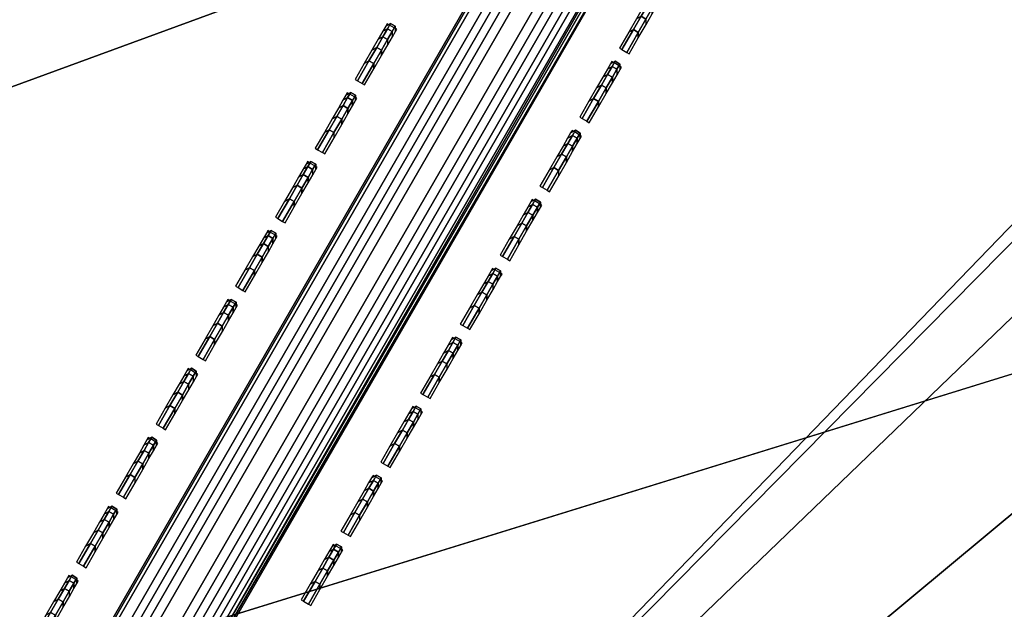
# Model space of a CAD drawing. Header units: inches. Extents: x 0 to 54.6, y -45.5 to 0.
# Tile 373 of 439: x 20.698 to 21.624, y -26.891 to -26.337. Entities that reach past the tile are written whole.
import ezdxf

# ---------------------------------------------------------------- set-up
doc = ezdxf.new("R2010")
doc.units = ezdxf.units.IN
doc.header["$LTSCALE"] = 0.03937
doc.header["$MEASUREMENT"] = 0
for name, color, linetype in [('A-FURN-3-ST', 151, 'Continuous'), ('A-FURN-3-ST-BK', 151, 'Continuous'), ('A-FURN-3-ST-SEAM', 250, 'Continuous'), ('A-FURN-3-STITCH', 15, 'Continuous')]:
    doc.layers.add(name, color=color, linetype=linetype)

msp = doc.modelspace()

# ---------------------------------------------------------------- meshes
at = {"layer": 'A-FURN-3-ST'}
mesh = msp.add_polyface(dxfattribs=at)
corners = [(21.39382, -29.37966, 5), (21.29109, -29.54109, 5.03806), (19.925, -28.48889, 5), (19.82933, -28.65459, 5.03806), (18.41916, -27.66224, 5), (18.33072, -27.83192, 5.03806), (16.87909, -26.90126, 5), (16.79805, -27.07459, 5.03806), (17.33266, -27.67294, 5.5), (16.68343, -27.31972, 5.30866), (18.20565, -28.07188, 5.30866), (18.90365, -28.48805, 5.5), (19.69403, -28.88894, 5.30866), (20.4364, -29.37299, 5.5), (19.74822, -28.79507, 5.14645), (18.25574, -27.97576, 5.14645), (16.72934, -27.22154, 5.14645), (21.20401, -29.67794, 5.14645), (20.4364, -29.37299, 16.9), (18.90365, -28.48805, 16.9), (17.33266, -27.67294, 16.9), (21.56335, -29.11382, 17.96252), (23.16702, -29.84142, 18), (21.7162, -28.87363, 18), (20.08265, -28.21583, 17.96252), (20.225, -27.96927, 18), (18.56462, -27.3825, 17.96252), (18.69621, -27.13004, 18), (17.01208, -26.61538, 17.96252), (17.13266, -26.35748, 18), (16.89971, -26.85571, 17.85263), (18.442, -27.61776, 17.85263), (19.95, -28.44559, 17.85263), (21.42092, -29.33764, 17.85263), (16.80322, -27.06208, 17.67782), (18.3367, -27.81978, 17.67782), (19.83609, -28.64288, 17.67782), (21.29861, -29.52985, 17.67782), (16.68263, -27.31998, 17.1847), (18.20511, -28.07225, 17.1847), (18.2559, -27.9748, 17.45), (16.72918, -27.22044, 17.45), (19.69374, -28.88944, 17.1847), (19.74869, -28.79427, 17.45), (21.20476, -29.67733, 17.45), (31.9054, -9.9561, 18), (29.98467, -8.84716, 18), (15.53727, -25.65304, 18), (28.02545, -7.80775, 18), (13.91299, -25.01802, 18), (31.25, -8.87341, 5), (15.30766, -26.20736, 5), (27.42815, -6.83999, 5), (13.70778, -25.58183, 5), (25.46671, -5.92376, 5), (12.08243, -25.02583, 5)]
mesh.append_faces([[corners[k] for k in face] for face in [(0, 1, 2), (2, 1, 3), (2, 3, 4), (4, 3, 5), (4, 5, 6), (6, 5, 7), (8, 9, 10), (8, 10, 11), (11, 10, 12), (11, 12, 13), (14, 12, 10, 15), (15, 10, 9, 16), (1, 17, 14, 3), (3, 14, 15, 5), (5, 15, 16, 7), (13, 18, 11), (11, 18, 19), (11, 19, 8), (8, 19, 20), (21, 22, 23), (21, 23, 24), (24, 23, 25), (24, 25, 26), (26, 25, 27), (26, 27, 28), (28, 27, 29), (28, 30, 31, 26), (26, 31, 32, 24), (24, 32, 33, 21), (30, 34, 35, 31), (31, 35, 36, 32), (32, 36, 37, 33), (38, 20, 39), (38, 39, 40, 41), (41, 40, 35, 34), (20, 19, 39), (39, 19, 42), (39, 42, 43, 40), (40, 43, 36, 35), (19, 18, 42), (43, 44, 37, 36), (27, 45, 29), (29, 46, 47), (47, 48, 49), (50, 6, 51), (52, 51, 53), (54, 53, 55)]])
mesh = msp.add_polyface(dxfattribs=at)
corners = [(17.13266, -26.35748, 18), (31.9054, -9.9561, 18), (29.98467, -8.84716, 18), (40.43149, -14.68546, 5.5), (42.05507, -16.14301, 5.30866), (40.407, -14.7146, 5.30866), (38.73391, -13.31414, 5.5), (38.71045, -13.34412, 5.30866), (36.98985, -12.00244, 5.5), (36.96746, -12.03322, 5.30866), (35.2014, -10.75193, 5.5), (36.69612, -12.40706, 5), (35.02886, -11.00785, 5.03806), (36.8085, -12.25221, 5.03806), (38.42629, -13.70831, 5), (38.54398, -13.55745, 5.03806), (40.11035, -15.0687, 5), (40.23321, -14.92201, 5.03806), (40.33738, -14.79767, 5.14645), (38.64376, -13.42956, 5.14645), (36.90378, -12.12093, 5.14645), (41.9826, -16.22361, 5.14645), (40.43149, -14.68546, 16.9), (42.08056, -16.11476, 5.5), (38.73391, -13.31414, 16.9), (36.98985, -12.00244, 16.9), (39.15486, -15.05726, 18), (39.90826, -15.31071, 17.96252), (38.23264, -13.95714, 17.96252), (37.41223, -13.68534, 18), (36.51115, -12.66241, 17.96252), (35.62156, -12.37674, 18), (34.74585, -11.42808, 17.96252), (33.78516, -11.13313, 18), (42.08056, -16.11476, 16.9), (40.40744, -14.71421, 17.1847), (38.71086, -13.3437, 17.1847), (38.6433, -13.43037, 17.45), (40.33691, -14.79848, 17.45), (38.53582, -13.56824, 17.67782), (40.22473, -14.93254, 17.67782), (38.39575, -13.74791, 17.85263), (40.07852, -15.10726, 17.85263), (36.96784, -12.03278, 17.1847), (36.90332, -12.12173, 17.45), (36.80068, -12.26324, 17.67782), (36.66692, -12.44766, 17.85263), (35.18046, -10.78301, 17.1847), (35.02138, -11.01912, 17.67782), (34.89409, -11.20806, 17.85263), (33.10582, -9.98816, 5), (16.87909, -26.90126, 5), (31.25, -8.87341, 5), (15.30766, -26.20736, 5), (29.35669, -7.8236, 5)]
mesh.append_faces([[corners[k] for k in face] for face in [(0, 1, 2), (3, 4, 5), (3, 5, 6), (6, 5, 7), (6, 7, 8), (8, 7, 9), (8, 9, 10), (11, 12, 13), (11, 13, 14), (14, 13, 15), (14, 15, 16), (16, 15, 17), (18, 17, 15, 19), (19, 15, 13, 20), (4, 21, 18, 5), (5, 18, 19, 7), (7, 19, 20, 9), (22, 23, 3), (22, 3, 24), (24, 3, 6), (24, 6, 25), (25, 6, 8), (26, 27, 28), (26, 28, 29), (29, 28, 30), (29, 30, 31), (31, 30, 32), (31, 32, 33), (34, 22, 35), (35, 22, 36), (35, 36, 37, 38), (38, 37, 39, 40), (40, 39, 41, 42), (42, 41, 28, 27), (22, 24, 36), (36, 24, 43), (36, 43, 44, 37), (37, 44, 45, 39), (39, 45, 46, 41), (41, 46, 30, 28), (24, 25, 43), (43, 25, 47), (45, 48, 49, 46), (46, 49, 32, 30), (50, 51, 52), (52, 53, 54)]])
mesh = msp.add_polyface(dxfattribs=at)
corners = [(24.40182, -31.09698, 17.96252), (25.93687, -31.96, 18), (24.57479, -30.87085, 18), (52.3307, -29.93783, 18), (23.16702, -29.84142, 18), (21.7162, -28.87363, 18), (51.11269, -28.08435, 18), (20.225, -27.96927, 18), (49.82906, -26.2757, 18), (48.48147, -24.51419, 18), (47.07163, -22.80209, 18), (45.60136, -21.1416, 18), (44.07255, -19.53484, 18), (42.48716, -17.98388, 18), (40.84723, -16.49072, 18), (39.15486, -15.05726, 18), (37.41223, -13.68534, 18), (35.62156, -12.37674, 18), (18.69621, -27.13004, 18), (33.78516, -11.13313, 18), (31.9054, -9.9561, 18), (42.08056, -16.11476, 5.5), (42.05507, -16.14301, 5.30866), (40.43149, -14.68546, 5.5), (40.11035, -15.0687, 5), (40.23321, -14.92201, 5.03806), (41.74629, -16.48659, 5), (41.87417, -16.34426, 5.03806), (41.9826, -16.22361, 5.14645), (40.33738, -14.79767, 5.14645), (41.53599, -16.72151, 17.96252), (39.90826, -15.31071, 17.96252), (42.05553, -16.14265, 17.1847), (42.08056, -16.11476, 16.9), (40.40744, -14.71421, 17.1847), (40.33691, -14.79848, 17.45), (41.98213, -16.22443, 17.45), (40.22473, -14.93254, 17.67782), (41.86536, -16.35453, 17.67782), (40.07852, -15.10726, 17.85263), (41.71319, -16.52407, 17.85263), (24.20953, -31.34686, 5), (22.82288, -30.33291, 5), (54.00115, -31.53374, 5), (52.87899, -29.6824, 5), (21.39382, -29.37966, 5), (19.925, -28.48889, 5), (51.69338, -27.87103, 5), (18.41916, -27.66224, 5), (50.44575, -26.10181, 5), (49.13759, -24.37685, 5), (47.77048, -22.69824, 5), (46.34605, -21.06799, 5), (44.86601, -19.48804, 5), (16.87909, -26.90126, 5), (43.33215, -17.9603, 5), (38.42629, -13.70831, 5), (36.69612, -12.40706, 5), (34.92192, -11.16652, 5), (33.10582, -9.98816, 5)]
mesh.append_faces([[corners[k] for k in face] for face in [(0, 1, 2), (2, 3, 4), (4, 3, 5), (5, 6, 7), (7, 6, 8), (7, 8, 9), (9, 10, 7), (7, 10, 11), (7, 11, 12), (12, 13, 7), (7, 13, 14), (7, 14, 15), (15, 16, 7), (7, 16, 17), (7, 17, 18), (18, 17, 19), (18, 19, 20), (21, 22, 23), (24, 25, 26), (26, 25, 27), (28, 27, 25, 29), (14, 30, 31), (14, 31, 15), (32, 33, 34), (32, 34, 35, 36), (36, 35, 37, 38), (38, 37, 39, 40), (40, 39, 31, 30), (41, 42, 43), (44, 42, 45), (44, 45, 46), (44, 46, 47), (47, 46, 48), (47, 48, 49), (49, 48, 50), (50, 48, 51), (51, 48, 52), (52, 48, 53), (53, 48, 54), (53, 54, 55), (55, 54, 26), (26, 54, 24), (24, 54, 56), (56, 54, 57), (57, 54, 58), (58, 54, 59)]])
at = {"layer": 'A-FURN-3-ST-BK'}
mesh = msp.add_polyface(dxfattribs=at)
corners = [(19.40791, -23.97048, 18), (17.77477, -23.20015, 18), (19.48826, -23.80883, 18.03372), (17.84833, -23.0353, 18.03372), (17.91196, -22.89268, 18.13035), (19.55776, -23.66898, 18.13035), (17.95707, -22.79154, 18.27683), (19.60705, -23.5698, 18.27683), (17.97757, -22.7455, 18.45343), (19.62945, -23.52467, 18.45343), (19.62196, -23.53966, 18.6363), (17.97068, -22.76079, 18.6363), (16.29483, -22.03543, 18.45343), (16.28857, -22.05098, 18.6363), (14.58413, -21.39567, 18.45343), (14.57849, -21.41145, 18.6363), (16.11112, -22.49812, 18), (16.17777, -22.33036, 18.03372), (16.23542, -22.18522, 18.13035), (16.27628, -22.08228, 18.27683), (14.41982, -21.86559, 18), (14.47944, -21.69521, 18.03372), (14.53101, -21.5478, 18.13035), (14.56755, -21.44325, 18.27683), (21.00776, -24.80779, 18), (18.69621, -27.13004, 18), (17.13266, -26.35748, 18), (15.53727, -25.65304, 18), (13.91299, -25.01802, 18), (18.56462, -27.3825, 17.96252), (17.01208, -26.61538, 17.96252), (15.42791, -25.9159, 17.96252), (18.442, -27.61776, 17.85263), (16.89971, -26.85571, 17.85263), (15.32601, -26.16084, 17.85263), (18.3367, -27.81978, 17.67782), (16.80322, -27.06208, 17.67782), (15.2385, -26.37118, 17.67782), (17.33303, -27.67312, 16.9), (15.72724, -26.92956, 16.9), (16.68263, -27.31998, 17.1847), (15.12914, -26.63404, 17.1847), (15.17135, -26.53258, 17.45), (16.72918, -27.22044, 17.45), (17.33303, -27.67312, 5.25), (15.72724, -26.92956, 5.25), (14.08964, -26.25895, 16.9), (17.31828, -27.70319, 5.125), (15.71385, -26.96026, 5.125), (14.08964, -26.25895, 5.25), (17.27797, -27.78534, 5.03349), (15.67728, -27.04414, 5.03349), (17.22291, -27.89756, 5), (15.62732, -27.15873, 5), (18.61735, -27.28165, 31.88978), (18.67886, -27.16363, 31.54521), (17.06054, -26.51241, 31.88978), (16.97829, -26.68831, 32.20401), (18.52759, -27.45384, 32.20401), (16.87297, -26.91357, 32.47717), (18.41266, -27.67435, 32.47717), (17.11691, -26.39185, 31.54521), (15.47203, -25.81098, 31.88978), (15.39743, -25.99027, 32.20401), (15.30192, -26.21986, 32.47717), (15.18874, -26.49191, 32.69994), (16.74817, -27.18049, 32.69994), (15.06175, -26.79714, 32.86472), (16.60814, -27.47996, 32.86472), (14.92528, -27.12515, 32.96589), (16.45767, -27.80179, 32.96589), (15.52315, -25.68811, 31.54521), (13.90053, -25.05372, 31.54521)]
mesh.append_faces([[corners[k] for k in face] for face in [(0, 1, 2), (2, 1, 3), (2, 3, 4, 5), (5, 4, 6, 7), (7, 6, 8, 9), (9, 8, 10), (10, 8, 11), (11, 8, 12), (11, 12, 13), (13, 12, 14), (13, 14, 15), (1, 16, 3), (3, 16, 17), (3, 17, 18, 4), (4, 18, 19, 6), (6, 19, 12, 8), (16, 20, 17), (17, 21, 22, 18), (18, 22, 23, 19), (19, 23, 14, 12), (24, 25, 26), (24, 26, 0), (0, 26, 27), (0, 27, 1), (1, 27, 28), (1, 28, 16), (25, 29, 26), (26, 29, 30), (26, 30, 27), (27, 30, 31), (29, 32, 33, 30), (30, 33, 34, 31), (32, 35, 36, 33), (33, 36, 37, 34), (38, 39, 40), (40, 39, 41), (40, 41, 42, 43), (43, 42, 37, 36), (39, 44, 45), (39, 45, 46), (45, 47, 48), (45, 48, 49), (47, 50, 51, 48), (51, 52, 53), (54, 55, 56), (54, 56, 57, 58), (58, 57, 59, 60), (55, 61, 56), (56, 61, 62), (56, 62, 63, 57), (57, 63, 64, 59), (59, 64, 65, 66), (66, 65, 67, 68), (68, 67, 69, 70), (61, 71, 62), (55, 10, 61), (61, 10, 11), (61, 11, 71), (71, 11, 13), (71, 13, 72)]])
mesh = msp.add_polyface(dxfattribs=at)
corners = [(25.86284, -27.31732, 18.6363), (25.87263, -27.30372, 18.45343), (24.36268, -26.27671, 18.6363), (24.37192, -26.26273, 18.45343), (22.8207, -25.29913, 18.6363), (22.82937, -25.28479, 18.45343), (21.23956, -24.38626, 18.6363), (21.24765, -24.37158, 18.45343), (19.62945, -23.52467, 18.45343), (21.22337, -24.41574, 18.27683), (19.60705, -23.5698, 18.27683), (21.17, -24.51278, 18.13035), (19.55776, -23.66898, 18.13035), (21.09475, -24.64962, 18.03372), (19.48826, -23.80883, 18.03372), (19.40791, -23.97048, 18), (21.00776, -24.80779, 18), (22.57154, -25.71065, 18), (22.66503, -25.55622, 18.03372), (24.0966, -26.67749, 18), (24.19642, -26.52709, 18.03372), (25.5803, -27.70667, 18), (25.68628, -27.56054, 18.03372), (19.62196, -23.53966, 18.6363), (25.77797, -27.43413, 18.13035), (24.28278, -26.39697, 18.13035), (22.74591, -25.42263, 18.13035), (25.84301, -27.34449, 18.27683), (24.34403, -26.3047, 18.27683), (22.80327, -25.32789, 18.27683), (27.0201, -28.79642, 18), (23.16702, -29.84142, 18), (21.7162, -28.87363, 18), (20.225, -27.96927, 18), (18.69621, -27.13004, 18), (21.56335, -29.11382, 17.96252), (20.08265, -28.21583, 17.96252), (21.42092, -29.33764, 17.85263), (19.95, -28.44559, 17.85263), (21.29861, -29.52985, 17.67782), (19.83609, -28.64288, 17.67782), (21.20476, -29.67733, 17.45), (19.74869, -28.79427, 17.45), (20.43628, -29.37291, 16.9), (18.90377, -28.48812, 16.9), (19.69374, -28.88944, 17.1847), (20.43628, -29.37291, 5.25), (20.41889, -29.40154, 5.125), (18.90377, -28.48812, 5.25), (20.37136, -29.47973, 5.03349), (20.30644, -29.58655, 5), (18.84372, -28.59775, 5.03349), (23.14513, -29.87225, 31.54521), (21.69578, -28.90545, 31.54521), (21.62433, -29.01773, 31.88978), (20.13955, -28.11727, 31.88978), (20.04246, -28.28544, 32.20401), (21.52008, -29.18156, 32.20401), (19.91813, -28.50079, 32.47717), (21.38658, -29.39134, 32.47717), (19.7708, -28.75596, 32.69994), (21.22839, -29.63993, 32.69994), (20.2061, -28.00202, 31.54521), (18.61735, -27.28165, 31.88978), (24.55147, -30.90062, 31.54521), (27.31861, -28.41918, 18.6363), (18.67886, -27.16363, 31.54521)]
mesh.append_faces([[corners[k] for k in face] for face in [(0, 1, 2), (2, 1, 3), (2, 3, 4), (4, 3, 5), (4, 5, 6), (6, 5, 7), (6, 7, 8), (8, 7, 9, 10), (10, 9, 11, 12), (12, 11, 13, 14), (14, 13, 15), (15, 13, 16), (16, 13, 17), (17, 13, 18), (17, 18, 19), (19, 18, 20), (19, 20, 21), (21, 20, 22), (23, 6, 8), (24, 22, 20, 25), (25, 20, 18, 26), (26, 18, 13, 11), (27, 24, 25, 28), (28, 25, 26, 29), (29, 26, 11, 9), (1, 27, 28, 3), (3, 28, 29, 5), (5, 29, 9, 7), (30, 31, 21), (21, 31, 32), (21, 32, 19), (19, 32, 33), (19, 33, 17), (17, 33, 34), (17, 34, 16), (32, 35, 33), (33, 35, 36), (33, 36, 34), (35, 37, 38, 36), (37, 39, 40, 38), (41, 42, 40, 39), (43, 44, 45), (43, 46, 44), (46, 47, 48), (49, 50, 51), (52, 53, 54), (54, 53, 55), (54, 55, 56, 57), (57, 56, 58, 59), (59, 58, 60, 61), (53, 62, 55), (55, 62, 63), (64, 65, 0), (52, 0, 2), (52, 2, 53), (53, 2, 4), (53, 4, 62), (62, 4, 6), (62, 6, 66), (66, 6, 23)]])
at = {"layer": 'A-FURN-3-ST-SEAM'}
mesh = msp.add_polyface(dxfattribs=at)
corners = [(21.44512, -25.93033, 22.93099), (21.42776, -25.93282, 22.92791), (22.03883, -24.87442, 18.62465), (22.05618, -24.87194, 18.62772), (21.83229, -25.26198, 18.03214), (21.85578, -25.15804, 18.06121), (21.80663, -25.24717, 18.04924), (21.99627, -24.84702, 18.62535), (22.00674, -24.8612, 18.62334), (21.39568, -25.91959, 22.92661), (21.38521, -25.90541, 22.92861), (21.41049, -25.92929, 22.92633), (22.02156, -24.87089, 18.62306), (21.3805, -25.87159, 22.93626), (21.99157, -24.8132, 18.633), (22.02715, -24.77891, 18.64648), (22.01117, -24.78577, 18.64252), (21.4001, -25.84417, 22.94579), (21.41608, -25.8373, 22.94975), (21.43364, -25.83669, 22.95239), (22.04471, -24.7783, 18.64913), (21.77746, -25.23033, 17.9567), (21.84382, -25.12625, 17.96829), (21.80663, -25.24717, 17.95076), (22.08542, -24.80942, 18.64725), (22.0757, -24.79475, 18.64948), (21.46464, -25.85314, 22.95275), (21.47436, -25.86781, 22.95052), (21.47801, -25.88487, 22.94684), (22.08907, -24.82648, 18.64357), (21.83229, -25.26198, 17.96786), (21.89566, -25.16148, 17.98808), (21.84242, -25.26783, 18), (21.89888, -25.17002, 18.01295), (21.47184, -25.90968, 22.93986), (20.24971, -28.02647, 31.54639), (21.88706, -25.153, 17.97497), (21.82741, -25.13948, 18.05308), (21.77746, -25.23033, 18.0433), (21.88412, -25.16995, 18.0446), (21.89394, -25.17168, 18.02988), (22.07156, -24.86403, 18.63185), (22.08291, -24.85129, 18.6366), (21.4605, -25.92242, 22.93512), (20.23837, -28.03921, 31.54165), (21.38764, -25.85604, 22.9411), (21.9987, -24.79765, 18.63783), (21.75842, -25.21933, 18.0171), (21.75842, -25.21933, 17.9829)]
mesh.append_faces([[corners[k] for k in face] for face in [(0, 1, 2, 3), (4, 5, 6), (7, 8, 9, 10), (1, 11, 12, 2), (10, 13, 14, 7), (15, 16, 17, 18), (18, 19, 20, 15), (21, 22, 23), (24, 25, 26, 27), (27, 28, 29, 24), (30, 31, 32), (32, 31, 33), (34, 29, 28), (34, 28, 35), (30, 23, 36), (37, 38, 6), (39, 4, 40), (40, 4, 32), (40, 32, 33), (41, 42, 43), (43, 42, 34), (43, 34, 44), (19, 26, 25, 20), (45, 17, 16, 46), (13, 45, 46, 14), (11, 9, 8, 12), (43, 0, 3, 41)]])
mesh.append_faces([[corners[k] for k in face] for face in [(21, 47, 48)]], dxfattribs={"vtx0": -1})
mesh.append_faces([[corners[k] for k in face] for face in [(30, 6, 23), (23, 38, 21)]], dxfattribs={"vtx0": -1, "vtx1": -1})
mesh.append_faces([[corners[k] for k in face] for face in [(30, 4, 6), (23, 6, 38), (21, 38, 47)]], dxfattribs={"vtx0": -1, "vtx2": -1})
mesh.append_faces([[corners[k] for k in face] for face in [(32, 4, 30)]], dxfattribs={"vtx1": -1})
mesh = msp.add_polyface(dxfattribs=at)
corners = [(20.1703, -28.13839, 31.82223), (20.15324, -28.14035, 31.81752), (20.20563, -28.0496, 31.53444), (20.22299, -28.04712, 31.53752), (21.42776, -25.93282, 22.92791), (21.44512, -25.93033, 22.93099), (21.38521, -25.90541, 22.92861), (21.39568, -25.91959, 22.92661), (20.17355, -28.03638, 31.53314), (20.16308, -28.0222, 31.53514), (20.12128, -28.12691, 31.81553), (20.11062, -28.11306, 31.81859), (20.13613, -28.13655, 31.8151), (20.18837, -28.04608, 31.53286), (21.41049, -25.92929, 22.92633), (20.10516, -28.08055, 31.83029), (20.15838, -27.98838, 31.54279), (21.3805, -25.87159, 22.93626), (21.41608, -25.8373, 22.94975), (21.4001, -25.84417, 22.94579), (20.17798, -27.96095, 31.55232), (20.19395, -27.95409, 31.55628), (20.12383, -28.05474, 31.84486), (20.13942, -28.04855, 31.85092), (20.05967, -28.18667, 32.13548), (20.0766, -28.18716, 32.14088), (20.15672, -28.04838, 31.85496), (20.21152, -27.95348, 31.55892), (21.43364, -25.83669, 22.95239), (21.47436, -25.86781, 22.95052), (21.46464, -25.85314, 22.95275), (20.24251, -27.96993, 31.55928), (20.25223, -27.9846, 31.55705), (20.18769, -28.06489, 31.85551), (20.19762, -28.07918, 31.8521), (20.20163, -28.09562, 31.84647), (20.25588, -28.00166, 31.55337), (21.47801, -25.88487, 22.94684), (20.24971, -28.02647, 31.54639), (20.19618, -28.11919, 31.83566), (20.23837, -28.03921, 31.54165), (21.47184, -25.90968, 22.93986), (20.18527, -28.13118, 31.82854), (20.11183, -28.06582, 31.83769), (20.16551, -27.97283, 31.54763), (21.38764, -25.85604, 22.9411), (21.4605, -25.92242, 22.93512)]
mesh.append_faces([[corners[k] for k in face] for face in [(0, 1, 2, 3), (3, 2, 4, 5), (6, 7, 8, 9), (9, 8, 10, 11), (1, 12, 13, 2), (2, 13, 14, 4), (11, 15, 16, 9), (9, 16, 17, 6), (18, 19, 20, 21), (21, 20, 22, 23), (24, 25, 26, 23), (23, 26, 27, 21), (21, 27, 28, 18), (29, 30, 31, 32), (32, 31, 33, 34), (34, 35, 36, 32), (32, 36, 37, 29), (38, 37, 36), (38, 36, 39), (39, 36, 35), (40, 41, 38), (40, 38, 42), (42, 38, 39), (26, 33, 31, 27), (27, 31, 30, 28), (43, 22, 20, 44), (44, 20, 19, 45), (15, 43, 44, 16), (16, 44, 45, 17), (12, 10, 8, 13), (13, 8, 7, 14), (42, 0, 3, 40), (40, 3, 5, 46)]])
at = {"layer": 'A-FURN-3-STITCH'}
mesh = msp.add_polymesh((7, 4), dxfattribs=at)
for k, corner in enumerate([(21.30123, -26.31629, 24.47209), (21.29896, -26.31501, 24.47209), (21.29446, -26.31241, 24.47209), (21.29221, -26.31108, 24.47209), (21.29994, -26.31854, 24.51111), (21.29986, -26.31346, 24.51228), (21.29535, -26.31086, 24.51228), (21.29092, -26.31333, 24.51111), (21.29711, -26.32343, 24.5498), (21.29703, -26.31835, 24.55097), (21.29252, -26.31575, 24.55097), (21.28809, -26.31822, 24.5498), (21.29278, -26.33093, 24.58793), (21.2927, -26.32586, 24.5891), (21.28819, -26.32325, 24.5891), (21.28376, -26.32572, 24.58793), (21.28697, -26.341, 24.62526), (21.28689, -26.33592, 24.62643), (21.28238, -26.33332, 24.62643), (21.27795, -26.33579, 24.62526), (21.27971, -26.35357, 24.66157), (21.27963, -26.3485, 24.66274), (21.27512, -26.34589, 24.66274), (21.27069, -26.34836, 24.66157), (21.27105, -26.36857, 24.69663), (21.26882, -26.36723, 24.69664), (21.26431, -26.36462, 24.69664), (21.26203, -26.36336, 24.69663)]):
    mesh.set_mesh_vertex(divmod(k, 4), corner)
mesh = msp.add_polymesh((7, 4), dxfattribs=at)
for k, corner in enumerate([(21.05261, -26.34554, 24.99902), (21.05034, -26.34426, 24.99902), (21.04583, -26.34166, 24.99902), (21.04359, -26.34033, 24.99902), (21.05131, -26.34779, 25.03804), (21.05123, -26.34272, 25.03921), (21.04672, -26.34011, 25.03921), (21.04229, -26.34258, 25.03804), (21.04848, -26.35268, 25.07673), (21.04841, -26.34761, 25.0779), (21.0439, -26.345, 25.0779), (21.03946, -26.34747, 25.07673), (21.04415, -26.36018, 25.11486), (21.04407, -26.35511, 25.11603), (21.03957, -26.35251, 25.11603), (21.03513, -26.35498, 25.11486), (21.03834, -26.37025, 25.15219), (21.03826, -26.36518, 25.15337), (21.03375, -26.36257, 25.15337), (21.02932, -26.36504, 25.15219), (21.03108, -26.38283, 25.1885), (21.031, -26.37775, 25.18967), (21.02649, -26.37515, 25.18967), (21.02206, -26.37762, 25.1885), (21.02242, -26.39783, 25.22356), (21.02019, -26.39648, 25.22357), (21.01568, -26.39388, 25.22357), (21.0134, -26.39262, 25.22356)]):
    mesh.set_mesh_vertex(divmod(k, 4), corner)
mesh = msp.add_polymesh((7, 4), dxfattribs=at)
for k, corner in enumerate([(21.26382, -26.38109, 24.73556), (21.26155, -26.37981, 24.73555), (21.25704, -26.37721, 24.73555), (21.2548, -26.37588, 24.73556), (21.26252, -26.38334, 24.77457), (21.26245, -26.37826, 24.77575), (21.25794, -26.37566, 24.77575), (21.2535, -26.37813, 24.77457), (21.2597, -26.38823, 24.81327), (21.25962, -26.38315, 24.81444), (21.25511, -26.38055, 24.81444), (21.25068, -26.38302, 24.81327), (21.25537, -26.39573, 24.8514), (21.25529, -26.39066, 24.85257), (21.25078, -26.38805, 24.85257), (21.24635, -26.39052, 24.8514), (21.24955, -26.4058, 24.88873), (21.24948, -26.40072, 24.8899), (21.24497, -26.39812, 24.8899), (21.24054, -26.40059, 24.88873), (21.2423, -26.41837, 24.92504), (21.24222, -26.4133, 24.92621), (21.23771, -26.41069, 24.92621), (21.23328, -26.41316, 24.92504), (21.23364, -26.43337, 24.96009), (21.2314, -26.43203, 24.9601), (21.2269, -26.42942, 24.9601), (21.22462, -26.42816, 24.96009)]):
    mesh.set_mesh_vertex(divmod(k, 4), corner)
mesh = msp.add_polymesh((7, 4), dxfattribs=at)
for k, corner in enumerate([(21.01519, -26.41034, 25.26249), (21.01292, -26.40906, 25.26248), (21.00841, -26.40646, 25.26248), (21.00617, -26.40513, 25.26249), (21.0139, -26.41259, 25.30151), (21.01382, -26.40752, 25.30268), (21.00931, -26.40491, 25.30268), (21.00488, -26.40738, 25.30151), (21.01107, -26.41748, 25.3402), (21.01099, -26.41241, 25.34137), (21.00648, -26.4098, 25.34137), (21.00205, -26.41227, 25.3402), (21.00674, -26.42498, 25.37833), (21.00666, -26.41991, 25.3795), (21.00215, -26.41731, 25.3795), (20.99772, -26.41977, 25.37833), (21.00093, -26.43505, 25.41566), (21.00085, -26.42998, 25.41683), (20.99634, -26.42737, 25.41683), (20.99191, -26.42984, 25.41566), (20.99367, -26.44762, 25.45197), (20.99359, -26.44255, 25.45314), (20.98908, -26.43995, 25.45314), (20.98465, -26.44242, 25.45197), (20.98501, -26.46263, 25.48702), (20.98278, -26.46128, 25.48703), (20.97827, -26.45868, 25.48703), (20.97599, -26.45742, 25.48702)]):
    mesh.set_mesh_vertex(divmod(k, 4), corner)
mesh = msp.add_polymesh((7, 4), dxfattribs=at)
for k, corner in enumerate([(21.22641, -26.44589, 24.99902), (21.22414, -26.44461, 24.99902), (21.21963, -26.44201, 24.99902), (21.21739, -26.44068, 24.99902), (21.22511, -26.44813, 25.03804), (21.22503, -26.44306, 25.03921), (21.22052, -26.44046, 25.03921), (21.21609, -26.44293, 25.03804), (21.22229, -26.45303, 25.07673), (21.22221, -26.44795, 25.0779), (21.2177, -26.44535, 25.0779), (21.21327, -26.44782, 25.07673), (21.21796, -26.46053, 25.11486), (21.21788, -26.45545, 25.11603), (21.21337, -26.45285, 25.11603), (21.20894, -26.45532, 25.11486), (21.21214, -26.4706, 25.15219), (21.21207, -26.46552, 25.15337), (21.20756, -26.46292, 25.15337), (21.20312, -26.46539, 25.15219), (21.20488, -26.48317, 25.1885), (21.20481, -26.4781, 25.18967), (21.2003, -26.47549, 25.18967), (21.19586, -26.47796, 25.1885), (21.19622, -26.49817, 25.22356), (21.19399, -26.49683, 25.22357), (21.18948, -26.49422, 25.22357), (21.1872, -26.49296, 25.22356)]):
    mesh.set_mesh_vertex(divmod(k, 4), corner)
mesh = msp.add_polymesh((7, 4), dxfattribs=at)
for k, corner in enumerate([(20.97778, -26.47514, 25.52596), (20.97551, -26.47386, 25.52595), (20.971, -26.47126, 25.52595), (20.96876, -26.46993, 25.52596), (20.97648, -26.47739, 25.56497), (20.97641, -26.47231, 25.56614), (20.9719, -26.46971, 25.56614), (20.96746, -26.47218, 25.56497), (20.97366, -26.48228, 25.60366), (20.97358, -26.47721, 25.60483), (20.96907, -26.4746, 25.60483), (20.96464, -26.47707, 25.60366), (20.96933, -26.48978, 25.64179), (20.96925, -26.48471, 25.64296), (20.96474, -26.4821, 25.64296), (20.96031, -26.48457, 25.64179), (20.96351, -26.49985, 25.67912), (20.96344, -26.49478, 25.6803), (20.95893, -26.49217, 25.6803), (20.95449, -26.49464, 25.67912), (20.95626, -26.51242, 25.71543), (20.95618, -26.50735, 25.7166), (20.95167, -26.50475, 25.7166), (20.94724, -26.50722, 25.71543), (20.9476, -26.52742, 25.75049), (20.94536, -26.52608, 25.7505), (20.94085, -26.52348, 25.7505), (20.93858, -26.52222, 25.75049)]):
    mesh.set_mesh_vertex(divmod(k, 4), corner)
mesh = msp.add_polymesh((7, 4), dxfattribs=at)
for k, corner in enumerate([(21.189, -26.51069, 25.26249), (21.18673, -26.50941, 25.26248), (21.18222, -26.5068, 25.26248), (21.17998, -26.50548, 25.26249), (21.1877, -26.51293, 25.30151), (21.18762, -26.50786, 25.30268), (21.18311, -26.50526, 25.30268), (21.17868, -26.50773, 25.30151), (21.18488, -26.51783, 25.3402), (21.1848, -26.51275, 25.34137), (21.18029, -26.51015, 25.34137), (21.17586, -26.51262, 25.3402), (21.18054, -26.52533, 25.37833), (21.18047, -26.52025, 25.3795), (21.17596, -26.51765, 25.3795), (21.17152, -26.52012, 25.37833), (21.17473, -26.5354, 25.41566), (21.17465, -26.53032, 25.41683), (21.17014, -26.52772, 25.41683), (21.16571, -26.53019, 25.41566), (21.16747, -26.54797, 25.45197), (21.16739, -26.5429, 25.45314), (21.16288, -26.54029, 25.45314), (21.15845, -26.54276, 25.45197), (21.15881, -26.56297, 25.48702), (21.15658, -26.56163, 25.48703), (21.15207, -26.55902, 25.48703), (21.14979, -26.55776, 25.48702)]):
    mesh.set_mesh_vertex(divmod(k, 4), corner)
mesh = msp.add_polymesh((7, 4), dxfattribs=at)
for k, corner in enumerate([(20.94037, -26.53994, 25.78942), (20.9381, -26.53866, 25.78941), (20.93359, -26.53606, 25.78941), (20.93135, -26.53473, 25.78942), (20.93907, -26.54219, 25.82844), (20.93899, -26.53711, 25.82961), (20.93448, -26.53451, 25.82961), (20.93005, -26.53698, 25.82844), (20.93625, -26.54708, 25.86713), (20.93617, -26.54201, 25.8683), (20.93166, -26.5394, 25.8683), (20.92723, -26.54187, 25.86713), (20.93192, -26.55458, 25.90526), (20.93184, -26.54951, 25.90643), (20.92733, -26.5469, 25.90643), (20.9229, -26.54937, 25.90526), (20.9261, -26.56465, 25.94259), (20.92603, -26.55958, 25.94376), (20.92152, -26.55697, 25.94376), (20.91708, -26.55944, 25.94259), (20.91884, -26.57722, 25.9789), (20.91877, -26.57215, 25.98007), (20.91426, -26.56955, 25.98007), (20.90982, -26.57202, 25.9789), (20.91018, -26.59222, 26.01395), (20.90795, -26.59088, 26.01397), (20.90344, -26.58828, 26.01397), (20.90116, -26.58702, 26.01395)]):
    mesh.set_mesh_vertex(divmod(k, 4), corner)
mesh = msp.add_polymesh((7, 4), dxfattribs=at)
for k, corner in enumerate([(21.15159, -26.57549, 25.52596), (21.14932, -26.57421, 25.52595), (21.14481, -26.5716, 25.52595), (21.14257, -26.57028, 25.52596), (21.15029, -26.57773, 25.56497), (21.15021, -26.57266, 25.56614), (21.1457, -26.57006, 25.56614), (21.14127, -26.57253, 25.56497), (21.14746, -26.58262, 25.60366), (21.14739, -26.57755, 25.60483), (21.14288, -26.57495, 25.60483), (21.13844, -26.57742, 25.60366), (21.14313, -26.59013, 25.64179), (21.14305, -26.58505, 25.64296), (21.13854, -26.58245, 25.64296), (21.13411, -26.58492, 25.64179), (21.13732, -26.6002, 25.67912), (21.13724, -26.59512, 25.6803), (21.13273, -26.59252, 25.6803), (21.1283, -26.59499, 25.67912), (21.13006, -26.61277, 25.71543), (21.12998, -26.6077, 25.7166), (21.12547, -26.60509, 25.7166), (21.12104, -26.60756, 25.71543), (21.1214, -26.62777, 25.75049), (21.11917, -26.62643, 25.7505), (21.11466, -26.62382, 25.7505), (21.11238, -26.62256, 25.75049)]):
    mesh.set_mesh_vertex(divmod(k, 4), corner)
mesh = msp.add_polymesh((7, 4), dxfattribs=at)
for k, corner in enumerate([(20.90296, -26.60474, 26.05289), (20.90069, -26.60346, 26.05288), (20.89618, -26.60086, 26.05288), (20.89394, -26.59953, 26.05289), (20.90166, -26.60699, 26.0919), (20.90158, -26.60191, 26.09307), (20.89707, -26.59931, 26.09307), (20.89264, -26.60178, 26.0919), (20.89884, -26.61188, 26.13059), (20.89876, -26.6068, 26.13176), (20.89425, -26.6042, 26.13176), (20.88982, -26.60667, 26.13059), (20.8945, -26.61938, 26.16872), (20.89443, -26.61431, 26.16989), (20.88992, -26.6117, 26.16989), (20.88548, -26.61417, 26.16872), (20.88869, -26.62945, 26.20605), (20.88861, -26.62438, 26.20723), (20.8841, -26.62177, 26.20723), (20.87967, -26.62424, 26.20605), (20.88143, -26.64202, 26.24236), (20.88135, -26.63695, 26.24353), (20.87684, -26.63435, 26.24353), (20.87241, -26.63682, 26.24236), (20.87277, -26.65702, 26.27742), (20.87054, -26.65568, 26.27743), (20.86603, -26.65308, 26.27743), (20.86375, -26.65182, 26.27742)]):
    mesh.set_mesh_vertex(divmod(k, 4), corner)
mesh = msp.add_polymesh((7, 4), dxfattribs=at)
for k, corner in enumerate([(21.11417, -26.64029, 25.78942), (21.1119, -26.63901, 25.78941), (21.10739, -26.6364, 25.78941), (21.10515, -26.63508, 25.78942), (21.11288, -26.64253, 25.82844), (21.1128, -26.63746, 25.82961), (21.10829, -26.63486, 25.82961), (21.10386, -26.63733, 25.82844), (21.11005, -26.64742, 25.86713), (21.10997, -26.64235, 25.8683), (21.10546, -26.63975, 25.8683), (21.10103, -26.64222, 25.86713), (21.10572, -26.65493, 25.90526), (21.10564, -26.64985, 25.90643), (21.10113, -26.64725, 25.90643), (21.0967, -26.64972, 25.90526), (21.09991, -26.665, 25.94259), (21.09983, -26.65992, 25.94376), (21.09532, -26.65732, 25.94376), (21.09089, -26.65979, 25.94259), (21.09265, -26.67757, 25.9789), (21.09257, -26.6725, 25.98007), (21.08806, -26.66989, 25.98007), (21.08363, -26.67236, 25.9789), (21.08399, -26.69257, 26.01395), (21.08176, -26.69123, 26.01397), (21.07725, -26.68862, 26.01397), (21.07497, -26.68736, 26.01395)]):
    mesh.set_mesh_vertex(divmod(k, 4), corner)
mesh = msp.add_polymesh((7, 4), dxfattribs=at)
for k, corner in enumerate([(20.86555, -26.66954, 26.31635), (20.86328, -26.66826, 26.31634), (20.85877, -26.66566, 26.31634), (20.85653, -26.66433, 26.31635), (20.86425, -26.67179, 26.35537), (20.86417, -26.66671, 26.35654), (20.85966, -26.66411, 26.35654), (20.85523, -26.66658, 26.35537), (20.86142, -26.67668, 26.39406), (20.86135, -26.6716, 26.39523), (20.85684, -26.669, 26.39523), (20.8524, -26.67147, 26.39406), (20.85709, -26.68418, 26.43219), (20.85701, -26.67911, 26.43336), (20.8525, -26.6765, 26.43336), (20.84807, -26.67897, 26.43219), (20.85128, -26.69425, 26.46952), (20.8512, -26.68918, 26.47069), (20.84669, -26.68657, 26.47069), (20.84226, -26.68904, 26.46952), (20.84402, -26.70682, 26.50583), (20.84394, -26.70175, 26.507), (20.83943, -26.69915, 26.507), (20.835, -26.70162, 26.50583), (20.83536, -26.72182, 26.54088), (20.83313, -26.72048, 26.5409), (20.82862, -26.71788, 26.5409), (20.82634, -26.71662, 26.54088)]):
    mesh.set_mesh_vertex(divmod(k, 4), corner)
mesh = msp.add_polymesh((7, 4), dxfattribs=at)
for k, corner in enumerate([(21.07676, -26.70509, 26.05289), (21.07449, -26.70381, 26.05288), (21.06998, -26.7012, 26.05288), (21.06774, -26.69988, 26.05289), (21.07546, -26.70733, 26.0919), (21.07539, -26.70226, 26.09307), (21.07088, -26.69966, 26.09307), (21.06644, -26.70213, 26.0919), (21.07264, -26.71222, 26.13059), (21.07256, -26.70715, 26.13176), (21.06805, -26.70455, 26.13176), (21.06362, -26.70702, 26.13059), (21.06831, -26.71973, 26.16872), (21.06823, -26.71465, 26.16989), (21.06372, -26.71205, 26.16989), (21.05929, -26.71452, 26.16872), (21.06249, -26.7298, 26.20605), (21.06242, -26.72472, 26.20723), (21.05791, -26.72212, 26.20723), (21.05347, -26.72459, 26.20605), (21.05524, -26.74237, 26.24236), (21.05516, -26.7373, 26.24353), (21.05065, -26.73469, 26.24353), (21.04622, -26.73716, 26.24236), (21.04657, -26.75737, 26.27742), (21.04434, -26.75603, 26.27743), (21.03983, -26.75342, 26.27743), (21.03756, -26.75216, 26.27742)]):
    mesh.set_mesh_vertex(divmod(k, 4), corner)
mesh = msp.add_polymesh((7, 4), dxfattribs=at)
for k, corner in enumerate([(20.82813, -26.73434, 26.57982), (20.82586, -26.73306, 26.57981), (20.82135, -26.73046, 26.57981), (20.81911, -26.72913, 26.57982), (20.82684, -26.73659, 26.61883), (20.82676, -26.73151, 26.62), (20.82225, -26.72891, 26.62), (20.81782, -26.73138, 26.61883), (20.82401, -26.74148, 26.65752), (20.82393, -26.7364, 26.65869), (20.81942, -26.7338, 26.65869), (20.81499, -26.73627, 26.65752), (20.81968, -26.74898, 26.69565), (20.8196, -26.74391, 26.69682), (20.81509, -26.7413, 26.69682), (20.81066, -26.74377, 26.69565), (20.81387, -26.75905, 26.73299), (20.81379, -26.75398, 26.73416), (20.80928, -26.75137, 26.73416), (20.80485, -26.75384, 26.73299), (20.80661, -26.77162, 26.76929), (20.80653, -26.76655, 26.77046), (20.80202, -26.76395, 26.77046), (20.79759, -26.76642, 26.76929), (20.79795, -26.78662, 26.80435), (20.79572, -26.78528, 26.80436), (20.79121, -26.78267, 26.80436), (20.78893, -26.78142, 26.80435)]):
    mesh.set_mesh_vertex(divmod(k, 4), corner)
mesh = msp.add_polymesh((7, 4), dxfattribs=at)
for k, corner in enumerate([(21.03935, -26.76989, 26.31635), (21.03708, -26.76861, 26.31634), (21.03257, -26.766, 26.31634), (21.03033, -26.76468, 26.31635), (21.03805, -26.77213, 26.35537), (21.03797, -26.76706, 26.35654), (21.03346, -26.76446, 26.35654), (21.02903, -26.76693, 26.35537), (21.03523, -26.77702, 26.39406), (21.03515, -26.77195, 26.39523), (21.03064, -26.76935, 26.39523), (21.02621, -26.77182, 26.39406), (21.0309, -26.78453, 26.43219), (21.03082, -26.77945, 26.43336), (21.02631, -26.77685, 26.43336), (21.02188, -26.77932, 26.43219), (21.02508, -26.7946, 26.46952), (21.02501, -26.78952, 26.47069), (21.0205, -26.78692, 26.47069), (21.01606, -26.78939, 26.46952), (21.01782, -26.80717, 26.50583), (21.01775, -26.8021, 26.507), (21.01324, -26.79949, 26.507), (21.0088, -26.80196, 26.50583), (21.00916, -26.82217, 26.54088), (21.00693, -26.82082, 26.5409), (21.00242, -26.81822, 26.5409), (21.00014, -26.81696, 26.54088)]):
    mesh.set_mesh_vertex(divmod(k, 4), corner)
mesh = msp.add_polymesh((7, 4), dxfattribs=at)
for k, corner in enumerate([(20.79072, -26.79914, 26.84328), (20.78845, -26.79786, 26.84327), (20.78394, -26.79526, 26.84327), (20.7817, -26.79393, 26.84328), (20.78942, -26.80139, 26.8823), (20.78935, -26.79631, 26.88347), (20.78484, -26.79371, 26.88347), (20.7804, -26.79618, 26.8823), (20.7866, -26.80628, 26.92099), (20.78652, -26.8012, 26.92216), (20.78201, -26.7986, 26.92216), (20.77758, -26.80107, 26.92099), (20.78227, -26.81378, 26.95912), (20.78219, -26.80871, 26.96029), (20.77768, -26.8061, 26.96029), (20.77325, -26.80857, 26.95912), (20.77645, -26.82385, 26.99645), (20.77638, -26.81878, 26.99762), (20.77187, -26.81617, 26.99762), (20.76743, -26.81864, 26.99645), (20.7692, -26.83642, 27.03276), (20.76912, -26.83135, 27.03393), (20.76461, -26.82875, 27.03393), (20.76018, -26.83122, 27.03276), (20.76053, -26.85142, 27.06781), (20.7583, -26.85008, 27.06783), (20.75379, -26.84747, 27.06783), (20.75151, -26.84622, 27.06781)]):
    mesh.set_mesh_vertex(divmod(k, 4), corner)
mesh = msp.add_polymesh((7, 4), dxfattribs=at)
for k, corner in enumerate([(21.00194, -26.83468, 26.57982), (20.99967, -26.83341, 26.57981), (20.99516, -26.8308, 26.57981), (20.99292, -26.82948, 26.57982), (21.00064, -26.83693, 26.61883), (21.00056, -26.83186, 26.62), (20.99605, -26.82926, 26.62), (20.99162, -26.83173, 26.61883), (20.99782, -26.84182, 26.65752), (20.99774, -26.83675, 26.65869), (20.99323, -26.83415, 26.65869), (20.9888, -26.83662, 26.65752), (20.99348, -26.84933, 26.69565), (20.99341, -26.84425, 26.69682), (20.9889, -26.84165, 26.69682), (20.98446, -26.84412, 26.69565), (20.98767, -26.8594, 26.73299), (20.98759, -26.85432, 26.73416), (20.98308, -26.85172, 26.73416), (20.97865, -26.85419, 26.73299), (20.98041, -26.87197, 26.76929), (20.98033, -26.8669, 26.77046), (20.97582, -26.86429, 26.77046), (20.97139, -26.86676, 26.76929), (20.97175, -26.88697, 26.80435), (20.96952, -26.88562, 26.80436), (20.96501, -26.88302, 26.80436), (20.96273, -26.88176, 26.80435)]):
    mesh.set_mesh_vertex(divmod(k, 4), corner)
mesh = msp.add_polymesh((7, 4), dxfattribs=at)
for k, corner in enumerate([(20.75331, -26.86394, 27.10675), (20.75104, -26.86266, 27.10674), (20.74653, -26.86006, 27.10674), (20.74429, -26.85873, 27.10675), (20.75201, -26.86619, 27.14576), (20.75193, -26.86111, 27.14693), (20.74742, -26.85851, 27.14693), (20.74299, -26.86098, 27.14576), (20.74919, -26.87108, 27.18445), (20.74911, -26.866, 27.18562), (20.7446, -26.8634, 27.18562), (20.74017, -26.86587, 27.18445), (20.74486, -26.87858, 27.22258), (20.74478, -26.87351, 27.22375), (20.74027, -26.8709, 27.22375), (20.73584, -26.87337, 27.22258), (20.73904, -26.88865, 27.25992), (20.73896, -26.88358, 27.26109), (20.73445, -26.88097, 27.26109), (20.73002, -26.88344, 27.25992), (20.73178, -26.90122, 27.29622), (20.73171, -26.89615, 27.29739), (20.7272, -26.89354, 27.29739), (20.72276, -26.89601, 27.29622), (20.72312, -26.91622, 27.33128), (20.72089, -26.91488, 27.33129), (20.71638, -26.91227, 27.33129), (20.7141, -26.91101, 27.33128)]):
    mesh.set_mesh_vertex(divmod(k, 4), corner)

doc.saveas('drawing.dxf')
